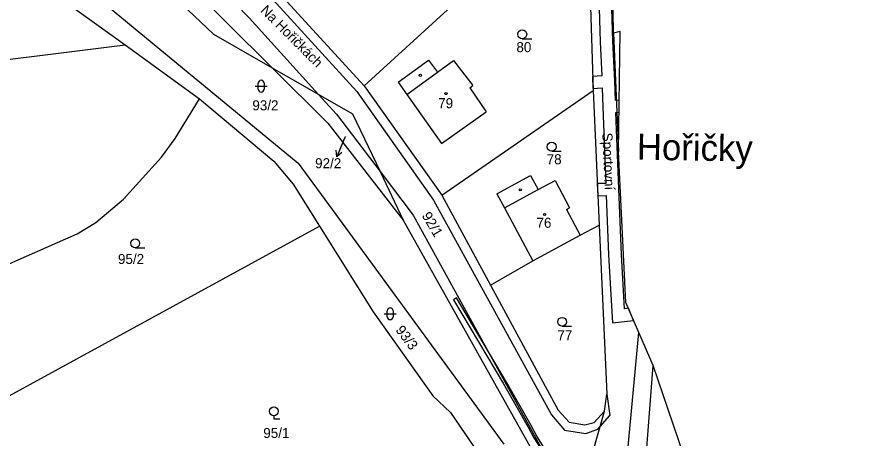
# Model space of a CAD drawing. Extents: x -785744 to -782822, y -1067550 to -1063910.
# Drawn here: x -783434.3 to -783289, y -1065252.8 to -1065181.4 of the extents above; entities that cross this region are included whole.
import ezdxf

# ---------------------------------------------------------------- set-up
doc = ezdxf.new("R2010")
doc.units = 0
for name, color, linetype in [('Hranice kat_území', 7, 'Continuous'), ('Hranice parcel', 7, 'Continuous'), ('Parcelní čísla', 7, 'Continuous'), ('Pop_ČP_popisy', 7, 'Continuous'), ('Vnitřní kresba', 7, 'Continuous'), ('Věcná břemena k části', 7, 'Continuous'), ('Značky budov', 7, 'Continuous'), ('Značky kultur', 7, 'Continuous')]:
    doc.layers.add(name, color=color, linetype=linetype)

msp = doc.modelspace()

# ---------------------------------------------------------------- linework, layer by layer
at = {"layer": 'Hranice kat_území'}
msp.add_lwpolyline([(-783313.87, -1065277.56), (-783326.6, -1065240.33), (-783329.02, -1065234.74), (-783331.2, -1065229.69), (-783332.44, -1065204.1), (-783332.18, -1065183.83), (-783333.27, -1065184.1), (-783333.46, -1065173.04), (-783333.36, -1065165.67), (-783333.28, -1065158.38), (-783331.93, -1065148.39), (-783328.95, -1065129.54), (-783325.71, -1065116.67), (-783324.47, -1065115.8), (-783310.58, -1065106.07), (-783316.18, -1065099.27), (-783257.14, -1065074.97)], dxfattribs=at)
at = {"layer": 'Hranice parcel'}
msp.add_line((-783423.43, -1065175.81), (-783386.7, -1065206.1), dxfattribs=at)
for points in [[(-783375.51, -1065193.02), (-783342.17, -1065162.55)], [(-783337.72, -1065163.69), (-783336.76, -1065193.79)], [(-783414.06, -1065167.1), (-783391.13, -1065189.93)], [(-783412.92, -1065172.99), (-783401.04, -1065184.24)], [(-783391.75, -1065175.3), (-783375.51, -1065193.02)], [(-783426, -1065178.89), (-783416.03, -1065186.09)], [(-783401.04, -1065184.24), (-783391.13, -1065189.93)], [(-783449.1, -1065190.18), (-783416.03, -1065186.09)], [(-783416.03, -1065186.09), (-783403.39, -1065195.23)], [(-783369.79, -1065192.4), (-783364.63, -1065188.64)], [(-783364.63, -1065188.64), (-783363.08, -1065190.67)], [(-783363.08, -1065190.67), (-783360.38, -1065188.7)], [(-783360.38, -1065188.7), (-783357.12, -1065192.97)], [(-783391.13, -1065189.93), (-783381.67, -1065199.34)], [(-783391.13, -1065189.93), (-783383.31, -1065194.42)], [(-783369.79, -1065192.4), (-783368.31, -1065194.48)], [(-783375.51, -1065193.02), (-783362.38, -1065211.5)], [(-783362.38, -1065211.5), (-783336.76, -1065193.79)], [(-783357.65, -1065193.32), (-783357.12, -1065192.97)], [(-783357.65, -1065193.32), (-783354.87, -1065197.43)], [(-783336.76, -1065193.79), (-783335.73, -1065216.58)], [(-783407.54, -1065201.94), (-783403.39, -1065195.23)], [(-783403.39, -1065195.23), (-783390.81, -1065205.75)], [(-783383.31, -1065194.42), (-783377.51, -1065197.74)], [(-783368.31, -1065194.48), (-783362.42, -1065202.79)], [(-783377.51, -1065197.74), (-783372.84, -1065207.51)], [(-783362.42, -1065202.79), (-783354.87, -1065197.43)], [(-783381.67, -1065199.34), (-783368.9, -1065215.74)], [(-783409.86, -1065205.07), (-783407.54, -1065201.94)], [(-783416.28, -1065212.21), (-783409.86, -1065205.07)], [(-783390.81, -1065205.75), (-783387.54, -1065209.66)], [(-783386.7, -1065206.1), (-783380.31, -1065214.76)], [(-783372.84, -1065207.51), (-783368.9, -1065215.74)], [(-783353.07, -1065211.27), (-783347.35, -1065208.17)], [(-783347.35, -1065208.17), (-783346.03, -1065210.57)], [(-783387.54, -1065209.66), (-783383.09, -1065216.77)], [(-783346.03, -1065210.57), (-783343.2, -1065209.05)], [(-783343.2, -1065209.05), (-783340.73, -1065213.63)], [(-783362.38, -1065211.5), (-783354.11, -1065226.72)], [(-783353.07, -1065211.27), (-783351.78, -1065213.65)], [(-783421, -1065216.11), (-783416.28, -1065212.21)], [(-783351.78, -1065213.65), (-783346.93, -1065222.62)], [(-783341.26, -1065213.91), (-783340.73, -1065213.63)], [(-783341.26, -1065213.91), (-783338.92, -1065218.3)], [(-783380.31, -1065214.76), (-783351.87, -1065253.68)], [(-783368.9, -1065215.74), (-783346.09, -1065256.41)], [(-783436.26, -1065245.82), (-783383.09, -1065216.77)], [(-783424.16, -1065218.04), (-783421, -1065216.11)], [(-783383.09, -1065216.77), (-783374.02, -1065231.27)], [(-783338.92, -1065218.3), (-783335.73, -1065216.58)], [(-783335.73, -1065216.58), (-783334.44, -1065245.21)], [(-783438.03, -1065224.17), (-783424.16, -1065218.04)], [(-783346.93, -1065222.62), (-783338.92, -1065218.3)], [(-783354.11, -1065226.72), (-783346.93, -1065222.62)], [(-783354.11, -1065226.72), (-783342.64, -1065247.88)], [(-783374.02, -1065231.27), (-783363.87, -1065245.46)], [(-783333.33, -1065281.22), (-783329.02, -1065234.74)], [(-783329.98, -1065284.32), (-783326.6, -1065240.33)], [(-783363.87, -1065245.46), (-783360.91, -1065248.3)], [(-783334.84, -1065248.08), (-783334.44, -1065245.21)], [(-783342.64, -1065247.88), (-783340.83, -1065249.95)], [(-783360.91, -1065248.3), (-783354.48, -1065257.7)], [(-783336.55, -1065250), (-783334.84, -1065248.08)], [(-783335.58, -1065250.68), (-783334.84, -1065248.08)], [(-783340.83, -1065249.95), (-783338.15, -1065250.41)], [(-783340.36, -1065267.55), (-783335.58, -1065250.68)], [(-783338.15, -1065250.41), (-783336.55, -1065250)]]:
    msp.add_lwpolyline(points, dxfattribs=at)
at = {"layer": 'Pop_ČP_popisy'}
msp.add_line((-783379.02, -1065202.26), (-783380.18, -1065205.03), dxfattribs=at)
for points in [[(-783378.76, -1065201.63), (-783379.02, -1065202.26)], [(-783379.33, -1065204.3), (-783380.18, -1065205.03), (-783380.25, -1065203.91)]]:
    msp.add_lwpolyline(points, dxfattribs=at)
at = {"layer": 'Vnitřní kresba'}
for points in [[(-783406.72, -1065169.43), (-783395, -1065181.52)], [(-783392.74, -1065176.4), (-783376.74, -1065193.95)], [(-783395, -1065181.52), (-783383.31, -1065194.42)], [(-783333.27, -1065184.1), (-783332.44, -1065204.1)], [(-783368.31, -1065194.48), (-783363.08, -1065190.67)], [(-783376.74, -1065193.95), (-783363.76, -1065212.37)], [(-783383.31, -1065194.42), (-783380.22, -1065197.82)], [(-783380.22, -1065197.82), (-783372.84, -1065207.51)], [(-783372.84, -1065207.51), (-783367.23, -1065214.87)], [(-783351.78, -1065213.65), (-783346.03, -1065210.57)], [(-783363.76, -1065212.37), (-783343.8, -1065248.69)], [(-783367.23, -1065214.87), (-783344.61, -1065256.04)], [(-783334.44, -1065245.21), (-783333.93, -1065248.83)], [(-783343.8, -1065248.69), (-783341.6, -1065251.26)], [(-783335.58, -1065250.68), (-783333.93, -1065248.83)], [(-783335.96, -1065251.11), (-783335.58, -1065250.68)], [(-783341.6, -1065251.26), (-783337.96, -1065251.83)], [(-783337.96, -1065251.83), (-783335.96, -1065251.11)]]:
    msp.add_lwpolyline(points, dxfattribs=at)
at = {"layer": 'Věcná břemena k části'}
for p, q in [((-783335.94, -1065173.47), (-783335.57, -1065185.53)), ((-783333.41, -1065185.45), (-783333.75, -1065174.45)), ((-783335.57, -1065185.53), (-783335.27, -1065191.3)), ((-783333.06, -1065192.18), (-783333.41, -1065185.45)), ((-783335.27, -1065191.3), (-783336.83, -1065191.43)), ((-783336.83, -1065191.43), (-783336.77, -1065193.47)), ((-783332.97, -1065195.47), (-783333.06, -1065192.18)), ((-783336.77, -1065193.47), (-783335.2, -1065193.34)), ((-783335.2, -1065193.34), (-783335.09, -1065196.59)), ((-783332.33, -1065195.43), (-783332.97, -1065195.47)), ((-783332.35, -1065197.48), (-783332.33, -1065195.43)), ((-783335.09, -1065196.59), (-783334.59, -1065209.51)), ((-783332.9, -1065197.51), (-783332.35, -1065197.48)), ((-783332.39, -1065210.45), (-783332.9, -1065197.51)), ((-783334.59, -1065209.51), (-783336.05, -1065209.56)), ((-783336.05, -1065209.56), (-783335.95, -1065211.6)), ((-783335.95, -1065211.6), (-783334.51, -1065211.55)), ((-783334.51, -1065211.55), (-783334.12, -1065221.63)), ((-783331.96, -1065221.53), (-783332.39, -1065210.45)), ((-783334.12, -1065221.63), (-783333.46, -1065233.11)), ((-783331.44, -1065230.73), (-783331.96, -1065221.53)), ((-783333.46, -1065233.11), (-783329.89, -1065232.73))]:
    msp.add_line(p, q, dxfattribs=at)
for points in [[(-783343.94, -1065255.94), (-783346.26, -1065252.31), (-783347.22, -1065250.48), (-783351.4, -1065243.16), (-783359.88, -1065228.9), (-783360.4, -1065229.2), (-783351.92, -1065243.46), (-783347.74, -1065250.76), (-783346.78, -1065252.61), (-783344.44, -1065256.26)], [(-783329.89, -1065232.73), (-783330.78, -1065230.66), (-783331.44, -1065230.73)]]:
    msp.add_lwpolyline(points, dxfattribs=at)
at = {"layer": 'Značky budov'}
for centre in [(-783366.01, -1065191.22), (-783361.66, -1065194.32), (-783349.08, -1065210.6), (-783344.96, -1065214.79)]:
    msp.add_circle(centre, 0.175, dxfattribs=at)
at = {"layer": 'Značky kultur'}
for p, q in [((-783348.75, -1065185.03), (-783347.15, -1065185.03)), ((-783393.48, -1065193.56), (-783393.48, -1065192.56)), ((-783392.48, -1065192.56), (-783392.48, -1065193.56)), ((-783393.98, -1065193.06), (-783391.98, -1065193.06)), ((-783343.76, -1065204.05), (-783342.16, -1065204.05)), ((-783414.3, -1065220.41), (-783412.7, -1065220.41)), ((-783372.12, -1065231.58), (-783370.12, -1065231.58)), ((-783371.62, -1065232.08), (-783371.62, -1065231.08)), ((-783370.62, -1065231.08), (-783370.62, -1065232.08)), ((-783342, -1065233.69), (-783340.4, -1065233.69))]:
    msp.add_line(p, q, dxfattribs=at)
msp.add_lwpolyline([(-783390.82, -1065248.84), (-783390.82, -1065249.34), (-783389.82, -1065249.34)], dxfattribs=at)
for centre in [(-783348.75, -1065184.28), (-783343.76, -1065203.3), (-783414.3, -1065219.66), (-783342, -1065232.94), (-783390.82, -1065248.09)]:
    msp.add_circle(centre, 0.75, dxfattribs=at)
for centre, start, end in [((-783392.98, -1065192.56), 0, 180), ((-783392.98, -1065193.56), 180, 0), ((-783371.12, -1065231.08), 0, 180), ((-783371.12, -1065232.08), 180, 0)]:
    msp.add_arc(centre, 0.5, start, end, dxfattribs=at)

# ---------------------------------------------------------------- texts
at = {"layer": 'Parcelní čísla'}
for s, height, p in [('80', 1.7, (-783349.74, -1065187.3)), ('93/2', 1.7, (-783394.46, -1065197.15)), ('79', 1.7, (-783362.99, -1065196.79)), ('92/2', 0.1, (-783378.76, -1065201.63)), ('78', 1.7, (-783344.61, -1065206.28)), ('76', 1.7, (-783346.34, -1065217.03)), ('95/2', 1.7, (-783417.22, -1065223.16)), ('77', 1.7, (-783342.8, -1065236.08)), ('95/1', 1.7, (-783392.61, -1065252.61))]:
    msp.add_text(s, height=height, dxfattribs=at).set_placement(p)
msp.add_text('93/3', height=1.7, rotation=306.8861, dxfattribs=at).set_placement((-783370.3, -1065234.35))
at = {"layer": 'Pop_ČP_popisy'}
for s, height, rotation, p in [('Na Hořičkách', 1.7, 314.9619, (-783393.2, -1065180.38)), ('Sportovní', 1.7, 272.5205, (-783335.19, -1065200.97)), ('Hořičky', 4.4, 359.1384, (-783329.36, -1065205.51)), ('92/1', 1.7, 300.4414, (-783365.82, -1065214.96))]:
    msp.add_text(s, height=height, rotation=rotation, dxfattribs=at).set_placement(p)
msp.add_text('92/2', height=1.7, dxfattribs=at).set_placement((-783383.83, -1065206.95))

doc.saveas('drawing.dxf')
